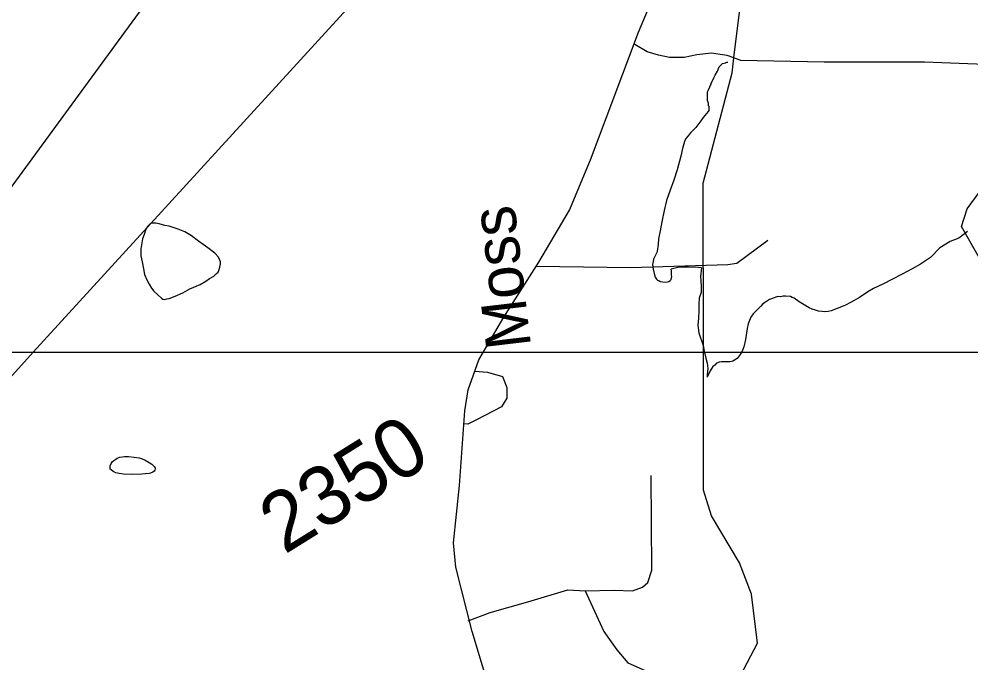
# Model space of a CAD drawing. Extents: x 2001466 to 31450019, y -30647475 to 847247.
# Drawn here: x 2197224 to 2201251, y 744293 to 747018 of the extents above; entities that cross this region are included whole.
import ezdxf

# ---------------------------------------------------------------- set-up
doc = ezdxf.new("R2010")
doc.units = 0
for name, color, linetype in [('Exist Hydrographic Misc Water Feature', 7, 'Continuous'), ('Exist Railroad Mainline', 7, 'Continuous'), ('Exist Road Non-System Type 51', 7, 'Continuous'), ('Exist Road Secondary Type 51 Attributed', 7, 'Continuous'), ('Exist Road Secondary Type 51 Label', 7, 'Continuous'), ('Exist Road Secondary Type 51 Number Label', 7, 'Continuous'), ('Exist Utilities Electrical Transmission Line', 7, 'Continuous'), ('Map Preparation Inset Cut Line', 7, 'Continuous')]:
    doc.layers.add(name, color=color, linetype=linetype)

msp = doc.modelspace()

# ---------------------------------------------------------------- linework, layer by layer
at = {"layer": 'Exist Hydrographic Misc Water Feature'}
msp.add_line((2200240.8, 746790.2), (2200248.7, 746854), dxfattribs=at)
for points in [[(2200248.7, 746854), (2200311.8, 747366.1), (2200384.8, 747590.9), (2200582.9, 747842.7), (2200788.7, 748245.3), (2200944.8, 748511.1), (2200959.4, 748541.8)], [(2200151.2, 746742.9), (2200163.3, 746768.7), (2200169.1, 746780.8), (2200178.5, 746796.8), (2200186.7, 746815.1), (2200192.7, 746823.1), (2200200.4, 746829.2), (2200206.8, 746831.1), (2200212.8, 746833.1), (2200218.5, 746835), (2200222.8, 746835.2)], [(2200119.4, 745607.9), (2200118.8, 746323.6), (2200240.8, 746790.2)], [(2200151.2, 746742.9), (2200139.8, 746716.7), (2200135.9, 746708.8), (2200135.7, 746702.7), (2200135.7, 746694.6), (2200135.7, 746686.9), (2200135.7, 746674.7), (2200139.8, 746662.8), (2200139.8, 746652.6), (2200142, 746648.6), (2200142.2, 746644.9), (2200142, 746638.9), (2200141.8, 746634.9), (2200142, 746630.8), (2200140, 746626.6), (2200118.2, 746600.7), (2200108.4, 746586.8), (2200086.6, 746558.4), (2200076.4, 746548.2), (2200066.8, 746538.3), (2200059, 746530.1), (2200055.1, 746524.3), (2200044.8, 746512), (2200039.1, 746500.3), (2200031.1, 746470.3), (2200023.7, 746438.1), (2200008.1, 746380), (2199994, 746335.9), (2199978.4, 746293.7), (2199963, 746249.7), (2199952.9, 746207.4), (2199943.3, 746159.4), (2199935.7, 746121.6), (2199929.6, 746087.6), (2199928.1, 746063.6), (2199924.2, 746035.3), (2199922.4, 746029.5), (2199908.5, 746001.2), (2199906.8, 745991.3), (2199904.4, 745979.5), (2199907, 745959.2), (2199910.9, 745941.6), (2199915, 745925.6), (2199920.8, 745917.4), (2199924.9, 745913.6), (2199930.8, 745911.4), (2199937, 745907.7), (2199947, 745905.8), (2199958.9, 745903.9), (2199966.9, 745906), (2199973.2, 745907.9), (2199979, 745911.9), (2199983.1, 745916.1), (2199985.1, 745928), (2199984.7, 745934.1), (2199984.9, 745939.8), (2199984.7, 745952), (2199982.7, 745959.9)], [(2201329.9, 745931.4), (2201210.7, 746140.5), (2201235.8, 746215.4), (2201351.8, 746373.8), (2201583.7, 746493.7), (2201791.9, 746528.8), (2201816.9, 746511.8), (2201825.7, 746426.4), (2201867.7, 746386.1), (2201826.7, 746252.6), (2201752.7, 746136), (2201395.7, 745933.3), (2201329.9, 745931.4)], [(2197946.3, 745875.8), (2197990.2, 745894.3), (2198013.8, 745908.2), (2198029.8, 745920.3), (2198047.6, 745930.6), (2198059.5, 745940.6), (2198065.6, 745946.6), (2198069.5, 745954.5), (2198073, 745968.6), (2198075.5, 745982.8), (2198075.5, 745990.5), (2198071.6, 746000.8), (2198066.9, 746010.9), (2198051.3, 746026.6), (2198023, 746050.4), (2197982.8, 746077.9), (2197952.7, 746099.9), (2197924.6, 746117.6), (2197896.3, 746129.5), (2197858.3, 746141), (2197840.3, 746144.9), (2197816.1, 746151), (2197802.4, 746154.7), (2197790.5, 746154.4), (2197780.2, 746152.7), (2197774.3, 746146.8), (2197766.5, 746140.7), (2197760.1, 746128.6), (2197752.7, 746106.6), (2197746.6, 746088.5), (2197738.8, 746046.2), (2197739.2, 746030.4), (2197739.4, 746016.5), (2197745.2, 745990.5), (2197749.7, 745960.6), (2197753.8, 745936.5), (2197763.6, 745914.7), (2197774.3, 745896.5), (2197783.9, 745878.7), (2197794.4, 745866.6), (2197810.4, 745850.9), (2197826.4, 745837.1), (2197832.5, 745832.9), (2197838.5, 745831.2), (2197848.3, 745833.4), (2197858.3, 745835.1), (2197884.2, 745845.4), (2197916.4, 745859.6), (2197946.3, 745875.8)], [(2201236.8, 746118.6), (2201199.5, 746090.2), (2201163.6, 746076.1), (2201119.7, 746049.9), (2201080.1, 746009.6), (2201038.5, 745981), (2201002.4, 745960.9), (2200960.4, 745938.8), (2200916.7, 745916.2), (2200881, 745898.1), (2200839, 745877.7), (2200815, 745863.9), (2200779.5, 745839.2), (2200745.1, 745819.2), (2200717.6, 745805.1), (2200685.4, 745793), (2200660, 745782.6), (2200647.7, 745780.4), (2200633.7, 745778.5), (2200621.6, 745780.3), (2200605.8, 745782.3), (2200593.7, 745786.1), (2200579.6, 745790.3), (2200567.5, 745796.2), (2200553.3, 745804), (2200525.2, 745821.6), (2200503.3, 745837.5), (2200495.1, 745839.6), (2200487.3, 745843.6), (2200467.2, 745845.4), (2200457.4, 745845.3), (2200445.3, 745843.1), (2200433.4, 745843.2), (2200423.3, 745839.1), (2200399.3, 745830.9), (2200381.5, 745820.6), (2200371.3, 745812.8), (2200362, 745802.5), (2200341.5, 745782.4), (2200329.8, 745770.4), (2200319.8, 745756.5), (2200314, 745742.4), (2200308.3, 745728.2), (2200304.2, 745708.2), (2200302.6, 745698.3), (2200297, 745662.2), (2200290.7, 745630.3), (2200283.1, 745612), (2200275.3, 745598.2), (2200261.6, 745582), (2200251.1, 745573.8), (2200243.3, 745569.7), (2200231, 745567.9), (2200217.5, 745567.5), (2200195.3, 745567.6), (2200185.3, 745565.5), (2200175.2, 745561.4), (2200167.4, 745553.2), (2200159.6, 745547.5), (2200147.7, 745529), (2200135.7, 745503.2)], [(2200110.6, 745965), (2200098.5, 745966.8), (2200056.3, 745968.3), (2200016.3, 745968.3), (2199982.7, 745959.9)], [(2200110.6, 745965), (2200106.7, 745928.7), (2200108.8, 745910.9), (2200109.6, 745884.8), (2200109.4, 745860.9), (2200101.6, 745837), (2200099.8, 745810.8), (2200099.8, 745782.8), (2200098.3, 745752.7), (2200096.3, 745723), (2200100.6, 745690.7), (2200118.8, 745636.8), (2200122.9, 745613.1), (2200129.5, 745582.9), (2200135.7, 745561.2), (2200137.5, 745539.1), (2200135.7, 745513), (2200135.7, 745503.2)], [(2200276.1, 744240.4), (2200348.7, 744377), (2200322.9, 744584.3), (2200271.8, 744716.5), (2200153.7, 744915.7), (2200119.9, 745024.7), (2200119.4, 745607.9)], [(2197687.1, 745166.5), (2197710.9, 745164.5), (2197731.2, 745160.7), (2197741.1, 745158.8), (2197757, 745150.7), (2197773.5, 745140.9), (2197785.5, 745135), (2197795.4, 745125), (2197799.5, 745119.1), (2197799.3, 745115.1), (2197797.9, 745109.2), (2197795.4, 745105.1), (2197789.6, 745101.1), (2197779.6, 745096.9), (2197773.9, 745095), (2197743.7, 745092.6), (2197699.4, 745090.4), (2197665.8, 745092.2), (2197647.3, 745094.2), (2197633.6, 745097.9), (2197627.7, 745100), (2197621.5, 745103.8), (2197613.5, 745109.9), (2197609.4, 745113.7), (2197609.6, 745119.8), (2197609.2, 745127.9), (2197613.5, 745137.8), (2197617.4, 745143.7), (2197625.2, 745149.9), (2197633, 745156), (2197639.3, 745159.9), (2197645.1, 745161.9), (2197649, 745164.1), (2197661.1, 745165.9), (2197669.3, 745166.3), (2197687.1, 745166.5)]]:
    msp.add_lwpolyline(points, dxfattribs=at)
at = {"layer": 'Exist Railroad Mainline'}
msp.add_lwpolyline([(2197011.9, 746063.8), (2197686, 746983.2), (2198209.2, 747696.9), (2198448.1, 748035.9), (2198547.1, 748181.9), (2198601, 748276.7), (2198641.1, 748375.9), (2198668.8, 748461.3), (2198692.6, 748550.8), (2198706.7, 748650.5), (2198736.9, 748857.8), (2198926.3, 750289.7), (2198957.9, 750510.8)], dxfattribs=at)
at = {"layer": 'Exist Road Non-System Type 51'}
for points in [[(2200248.7, 746854), (2200219.7, 746863.8), (2200189.8, 746868.4), (2200153.9, 746873.1), (2200091.7, 746866.4), (2200037.5, 746855.5), (2199975.5, 746854.8), (2199929.8, 746865.7), (2199882, 746878.7), (2199828.7, 746909.8)], [(2200276.5, 746842.7), (2200275.3, 746844.6), (2200251.4, 746853.1), (2200248.7, 746854)], [(2202050.5, 746603.6), (2202034.7, 746633.6), (2201952.3, 746725.1), (2201879.1, 746780.1), (2201787.5, 746798.4), (2201641.1, 746803), (2201540.4, 746798.4), (2201311.6, 746825.9), (2201055.3, 746835), (2200629.6, 746835), (2200276.5, 746842.7)], [(2200391.9, 746080.2), (2200261, 745983.9), (2200222.5, 745978.1), (2199812.6, 745964.6), (2199412, 745970.4)], [(2199152.2, 745528.6), (2199205.4, 745523.5), (2199269.5, 745505.2), (2199287.8, 745459.4), (2199287.8, 745413.6), (2199264.9, 745377), (2199159.6, 745322.1), (2199123, 745303.7), (2199106, 745305.2)], [(2199619.2, 744598.1), (2199741.8, 744600.8), (2199819.2, 744597.8), (2199861.9, 744614.2), (2199884.8, 744633.9), (2199901.2, 744686.4), (2199898, 745086.9)], [(2199123.4, 744471.6), (2199216.4, 744506.5), (2199376.6, 744552.3), (2199545.9, 744602.7), (2199619.2, 744598.1)], [(2199619.2, 744598.1), (2199698.6, 744426), (2199753.6, 744348.2), (2199799.3, 744293.3), (2199872.6, 744261.2), (2200110.5, 744242.9), (2200246.8, 744225.9)]]:
    msp.add_lwpolyline(points, dxfattribs=at)
at = {"layer": 'Exist Road Secondary Type 51 Attributed'}
msp.add_lwpolyline([(2199228.2, 744135.4), (2199140.3, 744426.5), (2199071.3, 744698.7), (2199061.9, 744801.3), (2199087, 745044.3), (2199110, 745360.5), (2199124.6, 745448.5), (2199168.6, 745576.2), (2199274.3, 745756.3), (2199422.9, 745988.8), (2199552.6, 746208.7), (2199641.6, 746422.3), (2199844.6, 746962.6), (2200111.4, 747595.1)], dxfattribs=at)
at = {"layer": 'Exist Utilities Electrical Transmission Line'}
for p, q in [((2197284, 745607.9), (2198520.6, 746961.7)), ((2196318.8, 744551.2), (2197284, 745607.9))]:
    msp.add_line(p, q, dxfattribs=at)
msp.add_lwpolyline([(2198520.6, 746961.7), (2199096.9, 747592.7), (2199142, 747647.8), (2200323.1, 749117.5)], dxfattribs=at)
at = {"layer": 'Map Preparation Inset Cut Line'}
for p, q in [((2196678.3, 745607.9), (2197284, 745607.9)), ((2197284, 745607.9), (2199224.1, 745607.9)), ((2199224.1, 745607.9), (2200119.4, 745607.9)), ((2200119.4, 745607.9), (2200623.7, 745607.9)), ((2200623.7, 745607.9), (2202091.1, 745607.9))]:
    msp.add_line(p, q, dxfattribs=at)

# ---------------------------------------------------------------- texts
at = {"layer": 'Exist Road Secondary Type 51 Label'}
msp.add_text('Moss', height=190, rotation=96.7641, dxfattribs=at).set_placement((2199390.6, 745633))
at = {"layer": 'Exist Road Secondary Type 51 Number Label'}
msp.add_text('2350', height=250, rotation=31.918, dxfattribs=at).set_placement((2198346.1, 744750.1))

doc.saveas('drawing.dxf')
